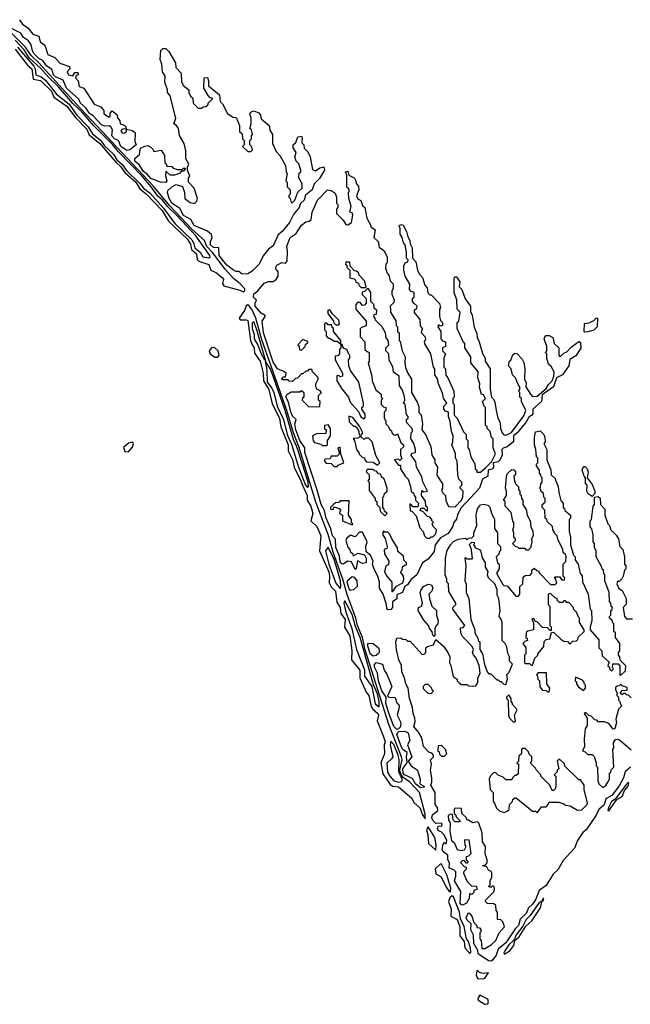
# Model space of a CAD drawing. Extents: x 2769579 to 2883812, y 684207 to 828660.
# Tile 304 of 505: x 2825336 to 2829430, y 749097 to 755694. Entities that reach past the tile are written whole.
import ezdxf

# ---------------------------------------------------------------- set-up
doc = ezdxf.new("R2010")
doc.units = 0

msp = doc.modelspace()

# ---------------------------------------------------------------- linework, layer by layer
at = {"layer": '0CON02XD'}
for points in [[(2825305.3, 755495.3), (2825388.2, 755388.2), (2825417.8, 755365), (2825426, 755296), (2825475, 755287.1), (2825549.5, 755215), (2825565, 755173.8), (2825651.4, 755115), (2825709.6, 755039.6), (2825785, 754960.8), (2825802, 754922), (2825873.1, 754865), (2825979.7, 754739.7), (2826015, 754708.1), (2826040.8, 754670.8), (2826115.5, 754605), (2826141.5, 754561.5), (2826187.1, 754525), (2826291.1, 754415), (2826334.5, 754344.5), (2826459.4, 754225), (2826480.9, 754190.9), (2826487.5, 754155), (2826520.8, 754125), (2826526.1, 754086.1), (2826536.2, 754076.2), (2826604.1, 754054.1), (2826618, 754015), (2826655, 753998), (2826696, 753965), (2826702.5, 753955), (2826696, 753925), (2826705, 753910), (2826812.5, 753882.5), (2826835, 753870), (2826845, 753880), (2826845, 753890), (2826813.8, 753925), (2826769.4, 753959.4), (2826712.9, 754022.9), (2826627.8, 754135), (2826590, 754175), (2826574.5, 754214.5), (2826490.9, 754290.9), (2826339.3, 754449.3), (2826230.6, 754580.6), (2825715, 755129.6), (2825465, 755403.8), (2825412.9, 755452.9), (2825375, 755509.4), (2825190.6, 755690.6)], [(2825333.9, 755693.9), (2825354.5, 755664.5), (2825389.7, 755639.7), (2825425, 755596.7), (2825463.3, 755583.3), (2825473.3, 755545), (2825503.8, 755523.8), (2825525, 755460), (2825571.2, 755441.2), (2825605, 755402.5), (2825669.3, 755379.3), (2825672.5, 755365), (2825653.3, 755345), (2825662.5, 755325), (2825691.7, 755318.3), (2825705, 755340), (2825725, 755340), (2825727.5, 755325), (2825711.7, 755318.3), (2825710, 755305), (2825727.5, 755285), (2825735, 755246.7), (2825766, 755236), (2825835, 755127.5), (2825879.3, 755109.3), (2825900, 755085), (2825900, 755065), (2825913.9, 755053.9), (2825935, 755040), (2825941.7, 755048.3), (2825943, 755067), (2825955, 755082.5), (2825988.3, 755058.3), (2825993, 755033), (2826007, 755017), (2826010, 754995), (2826037, 754987), (2826047, 754977), (2826050, 754960), (2826035, 754962.5), (2826021.7, 754958.3), (2826013.3, 754946.7), (2826025, 754933.3), (2826040, 754935), (2826052.5, 754945), (2826050, 754960), (2826091.7, 754951.7), (2826110, 754935), (2826107, 754877), (2826117.5, 754855), (2826075, 754822), (2826055, 754818)], [(2826055, 754818), (2826013.3, 754845), (2825997.5, 754885), (2825970.8, 754895), (2825954.4, 754915), (2825957.5, 754955), (2825946.4, 754976.4), (2825935, 754982.5), (2825905, 754981.2), (2825885, 754990), (2825828.8, 755048.8), (2825803.8, 755065), (2825782.1, 755102.1), (2825742.5, 755135), (2825732.5, 755162.5), (2825650, 755235), (2825627.7, 755287.7), (2825575, 755310.4), (2825562.1, 755325), (2825550.7, 755360.7), (2825515, 755384.4), (2825490.8, 755420.8), (2825465, 755433.1), (2825433.1, 755465), (2825421.5, 755485), (2825412.2, 755525), (2825395, 755552), (2825361.2, 755575), (2825343.1, 755603.1), (2825263.8, 755643.8)], [(2826605, 754097.5), (2826612.5, 754105), (2826610, 754115), (2826516.9, 754245), (2826395, 754377.5), (2826329.6, 754439.6), (2826292.9, 754485), (2826261.2, 754511.2), (2826217.5, 754575), (2826156.8, 754645), (2825997.4, 754807.4), (2825960.5, 754855), (2825832.4, 754982.4), (2825755, 755073.3), (2825692.8, 755132.8), (2825596.4, 755245), (2825528.4, 755308.4), (2825477.8, 755367.8), (2825398.8, 755438.8), (2825365, 755491.2), (2825305, 755556.9)], [(2825320.9, 755510.9), (2825431.7, 755381.7), (2825440.6, 755365), (2825445, 755324), (2825480.5, 755310.5), (2825508, 755288), (2825583.8, 755193.8), (2825667.2, 755127.2), (2825718.9, 755055), (2825796.1, 754976.1), (2825825, 754929.2), (2825876.7, 754886.7), (2825905, 754848.9), (2825963.9, 754793.9), (2825987.8, 754755), (2826023, 754723), (2826052.6, 754682.6), (2826138.7, 754598.7), (2826165, 754564.4), (2826210.9, 754530.9), (2826300.4, 754430.4), (2826375, 754328.1), (2826489.4, 754219.4), (2826504.4, 754195), (2826510.8, 754165), (2826545.7, 754135.7), (2826563.8, 754105), (2826605, 754097.5)], [(2826828, 753988), (2826805, 754007.5), (2826785, 754006.7), (2826770, 754015), (2826725, 754050), (2826673.1, 754115), (2826671.2, 754165), (2826635, 754167.3), (2826614.6, 754185), (2826614.6, 754205), (2826625.7, 754235), (2826622, 754255), (2826595, 754277.5), (2826505, 754316), (2826484.1, 754354.1), (2826435, 754381.5), (2826409.4, 754429.4), (2826355, 754464.6), (2826337.1, 754495), (2826327.1, 754535), (2826329.7, 754550.3), (2826355, 754573.8), (2826385, 754590), (2826426.4, 754576.4), (2826440, 754535), (2826444, 754495), (2826479.3, 754469.3), (2826507, 754463), (2826523, 754477), (2826528.8, 754495), (2826505.7, 754565.7), (2826467.5, 754605), (2826468.3, 754631.7), (2826476.7, 754645), (2826460, 754685), (2826460, 754705), (2826470, 754725), (2826450.7, 754760.7), (2826450, 754815), (2826438, 754865), (2826408.3, 754918.3), (2826400, 754965), (2826387.5, 754985), (2826370, 754995), (2826383.3, 755035), (2826345, 755183.3), (2826327.5, 755205), (2826326.7, 755225), (2826310, 755275), (2826311.2, 755315), (2826293.8, 755345), (2826290, 755395), (2826277, 755427), (2826283, 755487), (2826295, 755500), (2826315, 755500), (2826335, 755480), (2826380, 755405), (2826383, 755373), (2826417.5, 755335), (2826420, 755275), (2826428.3, 755268.3), (2826430, 755255), (2826470, 755225), (2826470, 755205), (2826481.7, 755181.7), (2826497, 755167), (2826500, 755135), (2826531.7, 755101.7), (2826555, 755100), (2826565, 755110), (2826588.3, 755111.7), (2826600, 755125), (2826600, 755135), (2826630, 755165), (2826611.7, 755171.7), (2826600, 755185), (2826570, 755235), (2826572.5, 755305), (2826595, 755307.5), (2826602.5, 755285), (2826601.7, 755251.7), (2826675, 755190), (2826680, 755145), (2826695, 755130), (2826730, 755065), (2826765, 755040), (2826788.3, 755038.3), (2826810, 754985), (2826810, 754945), (2826828.3, 754928.3), (2826830, 754895), (2826840, 754885), (2826840, 754855), (2826830, 754845), (2826865, 754810), (2826885, 754810), (2826897.5, 754822.5), (2826890, 754845), (2826880, 754855), (2826880, 754885), (2826890, 754895), (2826890, 754915), (2826897.5, 754925), (2826890, 754955), (2826880, 754965), (2826887.5, 754995), (2826887.5, 755035), (2826880, 755065), (2826891.7, 755078.3), (2826905, 755082.5), (2826940, 755070), (2826950, 755055), (2826955, 755030), (2827007.5, 754985), (2827013, 754953), (2827030, 754925), (2827030, 754865), (2827055, 754810), (2827080, 754785), (2827117, 754717), (2827123, 754673), (2827130, 754665), (2827120, 754615), (2827130, 754605), (2827130, 754575), (2827150, 754555), (2827150, 754525), (2827140, 754515), (2827140, 754505), (2827150, 754495), (2827155, 754470), (2827165, 754470), (2827180, 754485), (2827201.7, 754538.3), (2827230, 754565), (2827230, 754595), (2827207.5, 754635), (2827210, 754665), (2827220, 754675), (2827220, 754685), (2827207, 754727), (2827190, 754745), (2827180, 754775), (2827190, 754805), (2827170, 754835), (2827170, 754855), (2827188.3, 754871.7), (2827200.7, 754909.3), (2827225, 754912.5), (2827230, 754905), (2827228.3, 754868.3), (2827240, 754855), (2827243, 754833), (2827268.3, 754808.3), (2827282.5, 754775), (2827299.3, 754689.3), (2827319.3, 754680.7), (2827349.3, 754700.7), (2827375, 754707.5), (2827380, 754685), (2827345, 754628.8), (2827311.2, 754595), (2827295.8, 754555), (2827251.2, 754518.8), (2827243.8, 754485), (2827218, 754462), (2827210, 754435), (2827171.7, 754388.3), (2827146, 754335), (2827095.4, 754274.6), (2827068.1, 754251.9), (2827035, 754178), (2827003.3, 754156.7), (2826967.6, 754112.4), (2826942.5, 754055), (2826895, 754009.2), (2826865, 753991.9), (2826828, 753988)], [(2826315, 754603.8), (2826280, 754605), (2826215, 754630.6), (2826189.8, 754659.8), (2826165, 754676.5), (2826139.8, 754719.8), (2826107.1, 754745), (2826106.8, 754763.2), (2826138.6, 754791.4), (2826147, 754833), (2826175, 754847.5), (2826195, 754850), (2826215, 754840), (2826230, 754825), (2826235, 754810), (2826285, 754820), (2826307.5, 754785), (2826310, 754735), (2826318.3, 754728.3), (2826321.7, 754711.7), (2826355, 754710), (2826365, 754700), (2826395, 754690), (2826425, 754690), (2826435, 754700), (2826448.3, 754698.3), (2826435, 754680), (2826421.7, 754678.3), (2826407, 754663), (2826373, 754653), (2826345, 754652.5), (2826315, 754680), (2826313, 754647), (2826323.3, 754615), (2826315, 754603.8)], [(2827825, 751742.9), (2827805, 751738.8), (2827797.7, 751747.7), (2827796.2, 751776.2), (2827773.9, 751843.9), (2827747.5, 751885), (2827748.8, 751925), (2827736.2, 751965), (2827712, 752012), (2827702.5, 752045), (2827706.4, 752066.4), (2827687.5, 752105), (2827658.3, 752128.3), (2827657.5, 752165), (2827666.1, 752196.1), (2827635, 752260), (2827615, 752260), (2827585, 752230), (2827555, 752240), (2827530, 752220), (2827523.3, 752205), (2827535, 752160), (2827550, 752145), (2827551.7, 752131.7), (2827570, 752115), (2827571.7, 752101.7), (2827605, 752120), (2827648.3, 752108.3), (2827660, 752085), (2827660, 752055), (2827635, 752050), (2827601.7, 752068.3), (2827591.7, 752018.3), (2827585, 752010), (2827560.7, 752060.7), (2827535, 752066.7), (2827505, 752045.7), (2827495, 752047.1), (2827485, 752060.8), (2827479.1, 752099.1), (2827455, 752157.5), (2827452.7, 752212.7), (2827433.2, 752235), (2827422.2, 752282.2), (2827390, 752355), (2827380, 752405), (2827357.1, 752445), (2827331.2, 752541.2), (2827246.9, 752793.1), (2827247.5, 752825), (2827213.9, 752875), (2827187.9, 752945), (2827181.5, 752985), (2827190, 753015), (2827165, 753038), (2827155, 753058.8), (2827138.5, 753128.5), (2827121.1, 753168.9), (2827127.3, 753182.7), (2827155, 753201.2), (2827215, 753200), (2827225, 753210), (2827240, 753195), (2827240, 753165), (2827231.7, 753158.3), (2827230, 753145), (2827275, 753100), (2827348.3, 753101.7), (2827350, 753135), (2827340, 753145), (2827340, 753175), (2827360, 753195), (2827348.3, 753208.3), (2827330, 753215), (2827322.5, 753235), (2827322.5, 753255), (2827337.5, 753285), (2827337, 753297), (2827300, 753335), (2827295, 753350), (2827275, 753350), (2827265, 753340), (2827255, 753340), (2827235, 753320), (2827225, 753320), (2827198.3, 753291.7), (2827185, 753290), (2827165, 753270), (2827143, 753273), (2827135, 753280), (2827095, 753280), (2827093.3, 753286.7), (2827105, 753300), (2827118.3, 753301.7), (2827122.5, 753325), (2827107.7, 753337.7), (2827065, 753354), (2827035, 753399.2), (2826970.4, 753595), (2826960.8, 753675), (2826982.5, 753705), (2826981.7, 753711.7), (2826955, 753727.5), (2826915, 753774.2), (2826914.5, 753795.5), (2826923.3, 753815), (2826902.5, 753835), (2826905, 753857.5), (2826933, 753877), (2826975, 753927.5), (2827005, 753940), (2827035, 753940), (2827056.4, 753953.6), (2827070, 753975), (2827070, 754005), (2827060, 754015), (2827052.5, 754022.5), (2827052.5, 754035), (2827060.7, 754049.3), (2827093.6, 754066.4), (2827117.5, 754062.5), (2827130, 754075), (2827132.5, 754145), (2827126.1, 754176.1), (2827150, 754235), (2827189.3, 754260.7), (2827225, 754317.5), (2827255, 754340), (2827277, 754343), (2827290, 754355), (2827296.7, 754405), (2827332, 754485), (2827400, 754555), (2827425, 754550), (2827451.7, 754531.7), (2827460, 754505), (2827460, 754465), (2827470, 754455), (2827470, 754435), (2827460, 754425), (2827460, 754395), (2827505, 754350), (2827521.7, 754321.7), (2827535, 754320), (2827560, 754335), (2827570, 754385), (2827565, 754400), (2827550, 754405), (2827557.5, 754445), (2827542.5, 754495), (2827540, 754535), (2827547.5, 754545), (2827538.3, 754568.3), (2827530, 754570), (2827530, 754655), (2827520, 754675), (2827535, 754680), (2827541.7, 754651.7), (2827575, 754637.5), (2827586.1, 754626.1), (2827593, 754593), (2827607, 754577), (2827610, 754555), (2827593, 754513), (2827603.6, 754493.6), (2827623, 754483), (2827635, 754450), (2827650, 754435), (2827662.5, 754365), (2827690, 754315), (2827690, 754305), (2827720, 754285), (2827710, 754235), (2827738.3, 754208.3), (2827745, 754170), (2827776.4, 754146.4), (2827800, 754105), (2827800, 754065), (2827790, 754055), (2827788.3, 754028.3), (2827800, 753995), (2827811.7, 753981.7), (2827820, 753945), (2827840, 753925), (2827840, 753895), (2827830, 753875), (2827830, 753855), (2827847.5, 753815), (2827845, 753800), (2827820, 753775), (2827821.7, 753748.3), (2827822.5, 753735), (2827857, 753677), (2827860, 753645), (2827870, 753635), (2827870, 753605), (2827880, 753595), (2827880, 753545), (2827887, 753537), (2827900, 753475), (2827920, 753435), (2827917.5, 753395), (2827923.6, 753363.6), (2827937.5, 753325), (2827962.5, 753285), (2827962.5, 753195), (2828001.7, 753131.7), (2828011.7, 753101.7), (2828013, 753063), (2828027, 753047), (2828037.5, 752985), (2828032.5, 752945), (2828057.5, 752915), (2828092.5, 752835), (2828100, 752775), (2828120, 752745), (2828120, 752725), (2828137.5, 752695), (2828133, 752643), (2828170, 752585), (2828170, 752555), (2828163, 752543), (2828170, 752525), (2828190, 752505), (2828193, 752473), (2828211.7, 752431.7), (2828255, 752430), (2828297.5, 752475), (2828306.7, 752495), (2828310, 752535), (2828290, 752555), (2828290, 752565), (2828300, 752575), (2828300, 752595), (2828280, 752615), (2828272.5, 752645), (2828270, 752735), (2828258.3, 752758.3), (2828257, 752787), (2828232.5, 752845), (2828240, 752865), (2828242.5, 752905), (2828230, 752935), (2828221.7, 753001.7), (2828210, 753035), (2828210, 753065), (2828191.7, 753071.7), (2828180, 753085), (2828180, 753105), (2828200, 753125), (2828178.3, 753158.3), (2828171.7, 753191.7), (2828143, 753253), (2828137, 753287), (2828120, 753315), (2828120, 753355), (2828110, 753365), (2828092.5, 753455), (2828053, 753523), (2828050, 753535), (2828060, 753555), (2828055, 753570), (2828030, 753595), (2828037.5, 753625), (2828023, 753643), (2828020, 753685), (2827983, 753733), (2827982.5, 753747.5), (2827998.3, 753761.7), (2828000, 753775), (2827981.7, 753791.7), (2827970, 753805), (2827970, 753825), (2827980, 753835), (2827980, 753865), (2827961.7, 753871.7), (2827950, 753885), (2827951.7, 753921.7), (2827920, 753975), (2827912.5, 754015), (2827912.5, 754045), (2827920, 754065), (2827938.3, 754071.7), (2827940, 754085), (2827930, 754095), (2827930, 754135), (2827920, 754185), (2827908.3, 754198.3), (2827900, 754235), (2827887, 754257), (2827887.5, 754295), (2827880, 754315), (2827895, 754322.5), (2827906.1, 754316.1), (2827930, 754275), (2827938.3, 754238.3), (2827952.5, 754215), (2827953, 754193), (2827967.5, 754165), (2827970, 754095), (2827991.7, 754071.7), (2828002.5, 754015), (2828015, 753990), (2828037, 753967), (2828052.5, 753915), (2828067, 753897), (2828073, 753863), (2828085, 753850), (2828095, 753850), (2828151.7, 753791.7), (2828157.5, 753765), (2828150, 753755), (2828150, 753705), (2828158.3, 753678.3), (2828170, 753665), (2828170, 753645), (2828155, 753640), (2828145, 753650), (2828140, 753635), (2828160, 753605), (2828160, 753555), (2828171.7, 753541.7), (2828190, 753535), (2828190, 753505), (2828170, 753495), (2828170, 753475), (2828190, 753455), (2828180, 753425), (2828180, 753365), (2828190, 753355), (2828193, 753313), (2828207.5, 753295), (2828247.5, 753205), (2828250, 753165), (2828240, 753155), (2828240, 753125), (2828250, 753115), (2828250, 753045), (2828270, 753025), (2828311.7, 752931.7), (2828330, 752915), (2828330, 752885), (2828340, 752875), (2828340, 752825), (2828350, 752815), (2828360, 752765), (2828387, 752717), (2828390, 752685), (2828400, 752675), (2828401.7, 752661.7), (2828425, 752662.5), (2828459.3, 752690.7), (2828498.3, 752731.7), (2828526.7, 752785), (2828510, 752825), (2828510, 752885), (2828500, 752895), (2828490, 752935), (2828470, 752955), (2828470, 752965), (2828460, 752975), (2828460, 753095), (2828450, 753105), (2828440, 753135), (2828460, 753155), (2828445, 753180), (2828431.7, 753181.7), (2828418.3, 753231.7), (2828420, 753255), (2828407.5, 753295), (2828410, 753335), (2828360, 753395), (2828360, 753435), (2828320, 753495), (2828320, 753525), (2828311.7, 753531.7), (2828270, 753625), (2828270, 753665), (2828280, 753675), (2828290, 753735), (2828270, 753755), (2828267.5, 753815), (2828250, 753865), (2828248.3, 753961.7), (2828255, 753970), (2828265, 753970), (2828286.4, 753936.4), (2828283, 753903), (2828300, 753885), (2828323, 753823), (2828357.5, 753775), (2828358.3, 753738.3), (2828370, 753715), (2828383, 753633), (2828401.7, 753591.7), (2828402.5, 753565), (2828417.5, 753535), (2828438.3, 753458.3), (2828457, 753427), (2828457.5, 753405), (2828490, 753355), (2828490, 753215), (2828500, 753165), (2828515, 753150), (2828521.7, 753131.7), (2828530, 753075), (2828542.5, 753025), (2828557.5, 752995), (2828560, 752955), (2828570, 752925), (2828581.7, 752911.7), (2828595, 752910), (2828633, 752927), (2828715, 753040), (2828730, 753075), (2828700, 753135), (2828700, 753155), (2828690, 753165), (2828690, 753195), (2828680, 753205), (2828690, 753215), (2828690, 753235), (2828680, 753245), (2828660, 753295), (2828640, 753315), (2828630, 753355), (2828612.5, 753375), (2828620, 753405), (2828628.3, 753411.7), (2828641.7, 753448.3), (2828655, 753460), (2828668.3, 753458.3), (2828705, 753420), (2828717, 753397), (2828722.5, 753355), (2828720, 753285), (2828731.7, 753261.7), (2828730, 753235), (2828760, 753185), (2828775, 753170), (2828805, 753172.5), (2828865, 753222.5), (2828880.7, 753249.3), (2828906.2, 753273.8), (2828917.5, 753305), (2828920, 753335), (2828899.3, 753369.3), (2828882.5, 753385), (2828870, 753425), (2828870, 753455), (2828860, 753465), (2828870, 753475), (2828870, 753505), (2828852.5, 753555), (2828861.7, 753578.3), (2828887, 753577), (2828910, 753565), (2828920, 753525), (2828950, 753495), (2828950, 753445), (2828955, 753440), (2828965, 753440), (2828985, 753460), (2829005, 753467.5), (2829035, 753502.5), (2829085, 753537.5), (2829095, 753530), (2829097.2, 753492.8), (2829065, 753440.8), (2829023.9, 753416.1), (2829017.8, 753375), (2828974.3, 753315), (2828935.9, 753294.1), (2828915, 753234.2), (2828840, 753180), (2828834, 753135), (2828776.7, 753085), (2828776, 753055), (2828770, 753045), (2828750, 753030), (2828729.2, 752995), (2828671.2, 752925), (2828646.7, 752905), (2828646, 752865), (2828605, 752831.2), (2828576.4, 752823.6), (2828567.5, 752815), (2828570.8, 752775), (2828555, 752743.3), (2828545, 752731.2), (2828510, 752725), (2828513.3, 752695), (2828508.8, 752685), (2828477.5, 752675), (2828473.8, 752635), (2828440, 752615)], [(2827655, 753900), (2827660, 753905), (2827647.5, 753945), (2827611.7, 753981.7), (2827608.3, 753998.3), (2827595, 754010), (2827581.7, 754011.7), (2827551.7, 754041.7), (2827548.3, 754068.3), (2827521.7, 754068.3), (2827520, 754055), (2827528.3, 754048.3), (2827530, 754035), (2827550, 754015), (2827550, 753965), (2827578.3, 753958.3), (2827588.3, 753948.3), (2827590, 753935), (2827608.3, 753928.3), (2827610, 753915), (2827625, 753900), (2827655, 753900)], [(2828085, 752220), (2828095, 752230), (2828105, 752230), (2828125, 752250), (2828130, 752275), (2828110, 752295), (2828102.5, 752315), (2828110, 752325), (2828100, 752335), (2828100, 752345), (2828085, 752360), (2828070, 752365), (2828038.3, 752398.3), (2828020, 752405), (2828025, 752420), (2828045, 752420), (2828065, 752400), (2828070, 752405), (2828070, 752425), (2828060, 752435), (2828057, 752467), (2828030, 752505), (2828031.7, 752538.3), (2828045, 752530), (2828070, 752535), (2828038.3, 752598.3), (2828031.7, 752631.7), (2827997.5, 752695), (2827991.7, 752731.7), (2827960, 752775), (2827965, 752790), (2827990, 752795), (2827990, 752815), (2827977.5, 752855), (2827958.3, 752888.3), (2827960, 752925), (2827970, 752935), (2827967.5, 752955), (2827930, 752995), (2827930, 753015), (2827940, 753025), (2827940, 753035), (2827928.3, 753048.3), (2827920, 753115), (2827910, 753125), (2827917.5, 753145), (2827916.4, 753166.4), (2827901.7, 753211.7), (2827883, 753243), (2827880, 753305), (2827841.7, 753331.7), (2827837, 753367), (2827813, 753413), (2827810, 753455), (2827790, 753475), (2827790, 753495), (2827810, 753515), (2827807, 753547), (2827793, 753563), (2827787.5, 753595), (2827767, 753637), (2827721.7, 753681.7), (2827720, 753695), (2827710, 753705), (2827711.7, 753718.3), (2827728.3, 753721.7), (2827730, 753745), (2827711.7, 753761.7), (2827710, 753785), (2827690, 753805), (2827690, 753865), (2827675, 753890), (2827665, 753890), (2827648.3, 753871.7), (2827631.7, 753868.3), (2827631.7, 753851.7), (2827660, 753825), (2827660, 753795), (2827648.3, 753781.7), (2827635, 753780), (2827618.3, 753798.3), (2827601.7, 753798.3), (2827590, 753785), (2827590, 753755), (2827660, 753675), (2827658.3, 753641.7), (2827628.3, 753631.7), (2827618.3, 753621.7), (2827618.3, 753568.3), (2827650, 753535), (2827650, 753485), (2827665, 753470), (2827680, 753465), (2827680, 753405), (2827672.5, 753395), (2827697.5, 753305), (2827700, 753275), (2827723, 753213), (2827760, 753185), (2827760, 753165), (2827770, 753155), (2827760, 753145), (2827760, 753115), (2827775, 753100), (2827790, 753095), (2827790, 753075), (2827780, 753065), (2827780, 753025), (2827790, 753005), (2827790, 752985), (2827808.3, 752968.3), (2827815, 752950), (2827828.3, 752938.3), (2827830, 752925), (2827841.7, 752911.7), (2827855, 752910), (2827868.3, 752918.3), (2827891.7, 752861.7), (2827910, 752845), (2827908.3, 752831.7), (2827890, 752815), (2827890, 752775), (2827897, 752753), (2827885, 752740), (2827875, 752750), (2827850, 752745), (2827875, 752710), (2827888.3, 752708.3), (2827890, 752685), (2827920, 752635), (2827940, 752615), (2827957, 752567), (2827960, 752535), (2827978.3, 752518.3), (2827980, 752505), (2827990, 752495), (2827990, 752475), (2828010, 752455), (2828005, 752430), (2827975, 752430), (2827958.3, 752448.3), (2827951.7, 752448.3), (2827953, 752403), (2827965, 752400), (2827995, 752370), (2828018.3, 752288.3), (2828040, 752265), (2828050, 752235), (2828065, 752220), (2828085, 752220)], [(2828055, 750340), (2828055, 750370), (2828016.4, 750515), (2827950.8, 750585), (2827905, 750619.1), (2827889.2, 750645), (2827885.6, 750665), (2827900, 750735), (2827896.9, 750755), (2827811.4, 750971.4), (2827652.8, 751472.8), (2827635.4, 751555.4), (2827601.1, 751635), (2827588.9, 751685), (2827531.9, 751841.9), (2827502.3, 751945), (2827437, 752127), (2827405, 752243.8), (2827321.8, 752461.8), (2827208.1, 752835), (2827170.8, 752925), (2827128.1, 753075), (2827022.9, 753372.9), (2826958.4, 753548.4), (2826918.9, 753695), (2826895, 753750.6), (2826875, 753776.2), (2826865, 753782.5), (2826855, 753777.5), (2826843.3, 753745), (2826807.5, 753695), (2826815, 753683.3), (2826855, 753683.8), (2826865, 753677.5), (2826884.4, 753544.4), (2826893.8, 753515), (2826908, 753495), (2826910.5, 753460.5), (2826947.5, 753405), (2826968.6, 753325), (2826971.4, 753275), (2827007.1, 753215), (2827029.5, 753119.5), (2827078.1, 753025), (2827085.8, 752965), (2827135.6, 752845), (2827136, 752805), (2827165, 752747.5), (2827177.1, 752695), (2827221.9, 752605), (2827229.1, 752579.1), (2827264.3, 752505), (2827264.2, 752474.2), (2827288.6, 752435), (2827300.8, 752385), (2827287.5, 752335), (2827329.1, 752299.1), (2827355.6, 752235), (2827345.7, 752135), (2827407.8, 751995), (2827414.2, 751965), (2827411.2, 751921.2), (2827424.2, 751894.2), (2827453.3, 751865), (2827462.1, 751792.1), (2827484.2, 751755), (2827488, 751715), (2827517.1, 751675), (2827514.2, 751624.2), (2827550, 751565), (2827563.8, 751465), (2827561.2, 751405), (2827617.5, 751335), (2827617.1, 751285), (2827658.8, 751188.8), (2827676.2, 751165), (2827691.5, 751091.5), (2827703.1, 751073.1), (2827738, 751045), (2827741.2, 751035), (2827733.3, 750995), (2827772, 750895), (2827785.8, 750855), (2827780, 750835), (2827782, 750775), (2827758, 750715), (2827771.7, 750641.7), (2827820, 750570), (2827838.8, 750558.8), (2827875, 750553.3), (2827965, 750478.8), (2827979.5, 750449.5), (2828020.7, 750410.7), (2828035, 750370), (2828055, 750340)], [(2827475, 753650), (2827480, 753655), (2827475, 753680), (2827430, 753725), (2827415, 753750), (2827401.7, 753748.3), (2827402.5, 753725), (2827440, 753675), (2827441.7, 753661.7), (2827455, 753650), (2827475, 753650)], [(2827265, 752560), (2827273, 752567), (2827269.5, 752595), (2827235, 752710), (2827195, 752831.2), (2827171.1, 752881.1), (2827116, 753075), (2827036, 753305), (2827015, 753356), (2826987.5, 753397.5), (2826925, 753616.7), (2826905, 753670), (2826895, 753660), (2826894.4, 753625), (2826907.5, 753585), (2826908.6, 753555), (2826933.1, 753513.1), (2826954, 753455), (2826975, 753420), (2826980, 753420), (2826992.9, 753345), (2826995.5, 753265), (2827025.4, 753225.4), (2827040.6, 753195), (2827061.5, 753105), (2827104.4, 753015), (2827130, 752915), (2827158.9, 752848.9), (2827204.4, 752695), (2827253.1, 752575), (2827265, 752560)], [(2829125, 753600), (2829120, 753605), (2829121.7, 753658.3), (2829155, 753662.5), (2829185, 753677.5), (2829200, 753695), (2829210, 753695), (2829206.7, 753635), (2829185, 753614.3), (2829145, 753603.3), (2829125, 753600)], [(2827645, 753020), (2827651.7, 753028.3), (2827651.7, 753051.7), (2827630, 753085), (2827630, 753095), (2827640, 753105), (2827640, 753125), (2827610, 753265), (2827553.9, 753343.9), (2827542.5, 753375), (2827540, 753415), (2827550, 753425), (2827550, 753445), (2827541.7, 753451.7), (2827530, 753485), (2827511.7, 753491.7), (2827501.7, 753501.7), (2827498.3, 753518.3), (2827490, 753520), (2827490, 753545), (2827440, 753605), (2827440, 753625), (2827431.7, 753631.7), (2827428.3, 753648.3), (2827405, 753650), (2827395, 753660), (2827385, 753660), (2827380, 753655), (2827380, 753615), (2827390, 753605), (2827390, 753575), (2827405, 753560), (2827415, 753560), (2827445, 753540), (2827465, 753540), (2827490, 753520), (2827490, 753495), (2827480, 753485), (2827480, 753455), (2827468.3, 753441.7), (2827451.7, 753438.3), (2827450, 753415), (2827500, 753325), (2827500, 753305), (2827485, 753300), (2827475, 753310), (2827461.7, 753308.3), (2827462.5, 753275), (2827495, 753220), (2827540, 753165), (2827551.7, 753131.7), (2827608.3, 753068.3), (2827623.6, 753033.6), (2827645, 753020)], [(2827225, 753480), (2827250, 753505), (2827251.7, 753518.3), (2827268.3, 753531.7), (2827268.3, 753538.3), (2827235, 753550), (2827200, 753515), (2827210, 753505), (2827211.7, 753481.7), (2827225, 753480)], [(2826645, 753432.5), (2826665, 753433.8), (2826673.9, 753446.1), (2826665.8, 753475), (2826645, 753496), (2826625, 753498), (2826607.1, 753475), (2826612.5, 753455), (2826645, 753432.5)], [(2827625, 752910), (2827637.5, 752925), (2827615, 752970), (2827569.3, 753029.3), (2827541.7, 753038.3), (2827545, 753000), (2827575, 752970), (2827585, 752970), (2827598.3, 752958.3), (2827610, 752935), (2827611.7, 752911.7), (2827625, 752910)], [(2827395, 752840), (2827400, 752845), (2827400, 752875), (2827420, 752905), (2827420, 752955), (2827405, 752980), (2827380, 752975), (2827380, 752955), (2827390, 752945), (2827388.3, 752921.7), (2827325, 752920), (2827300, 752905), (2827303, 752873), (2827311.7, 752861.7), (2827355, 752850), (2827365, 752840), (2827395, 752840)], [(2827735, 752710), (2827750, 752725), (2827723, 752773), (2827700, 752865), (2827675, 752890), (2827655, 752890), (2827645, 752880), (2827625, 752900), (2827615, 752900), (2827605, 752890), (2827571.7, 752888.3), (2827580, 752875), (2827593, 752813), (2827610, 752795), (2827611.7, 752781.7), (2827631.7, 752761.7), (2827648.3, 752758.3), (2827650, 752745), (2827661.7, 752731.7), (2827705, 752730), (2827735, 752710)], [(2828505, 749392.7), (2828495, 749386.7), (2828478.1, 749388.1), (2828410, 749435), (2828408, 749458), (2828380.9, 749505), (2828379.3, 749559.3), (2828360, 749595), (2828363.3, 749635), (2828335, 749660), (2828329.2, 749675), (2828343, 749707), (2828350, 749710), (2828367, 749687), (2828380, 749645), (2828400, 749625), (2828401.7, 749611.7), (2828418.3, 749608.3), (2828427, 749597), (2828427, 749583), (2828420, 749575), (2828420, 749535), (2828430, 749525), (2828435, 749470), (2828455, 749470), (2828495.9, 749494.1), (2828527.5, 749525), (2828550, 749575), (2828587.5, 749615), (2828575, 749650), (2828561.7, 749661.7), (2828540, 749665), (2828540, 749715), (2828530, 749725), (2828528.3, 749758.3), (2828515, 749770), (2828473, 749773), (2828460, 749785), (2828460, 749795), (2828515, 749850), (2828520, 749865), (2828516.7, 749886.7), (2828505, 749890), (2828495, 749880), (2828480, 749885), (2828490, 749895), (2828490, 749925), (2828501.7, 749948.3), (2828502.5, 749975), (2828496.4, 749986.4), (2828480, 749995), (2828468.3, 750018.3), (2828440, 750025), (2828458.3, 750031.7), (2828470, 750045), (2828470, 750065), (2828457.5, 750105), (2828460, 750155), (2828440, 750185), (2828436.7, 750245), (2828415, 750310), (2828405, 750320), (2828373, 750313), (2828345, 750330), (2828335, 750330), (2828328.3, 750348.3), (2828300, 750375), (2828298.3, 750408.3), (2828255, 750410), (2828250, 750405), (2828250, 750375), (2828258.3, 750368.3), (2828261.7, 750351.7), (2828290, 750325), (2828285, 750320), (2828255, 750320), (2828242.5, 750332.5), (2828238.3, 750368.3), (2828225, 750370), (2828208.3, 750361.7), (2828210.7, 750330.7), (2828221.7, 750311.7), (2828220, 750255), (2828230, 750195), (2828250, 750180), (2828270, 750135), (2828295, 750127.5), (2828318.3, 750131.7), (2828330, 750155), (2828323, 750163), (2828320, 750195), (2828325, 750200), (2828348.3, 750198.3), (2828360, 750105), (2828345, 750090), (2828330, 750085), (2828330, 750065), (2828340, 750055), (2828338.3, 750041.7), (2828331.7, 750041.7), (2828315, 750060), (2828301.7, 750058.3), (2828292.5, 750047.5), (2828315, 750020), (2828330, 750015), (2828328.3, 750001.7), (2828313, 749987), (2828312.5, 749975), (2828335, 749920), (2828365, 749890), (2828398.3, 749888.3), (2828400, 749865), (2828381.7, 749858.3), (2828380, 749845), (2828368.3, 749831.7), (2828351.7, 749838.3), (2828350, 749805), (2828332.5, 749775), (2828305, 749761.9), (2828295, 749764.4), (2828288.9, 749775), (2828292.7, 749852.7), (2828251.2, 749925), (2828261.2, 749955), (2828260, 749985), (2828247.7, 749997.7), (2828215, 750008.8), (2828217.5, 750045), (2828206.7, 750065), (2828207.5, 750095), (2828175, 750119.2), (2828168.1, 750135), (2828175, 750170), (2828185, 750180), (2828195, 750170), (2828200, 750195), (2828182.3, 750232.3), (2828162.3, 750252.3), (2828145, 750260), (2828136.2, 750275), (2828145, 750292.5), (2828165, 750290), (2828167.5, 750305), (2828165, 750310), (2828125, 750308.8), (2828108.6, 750325), (2828099.4, 750345), (2828104.5, 750365.5), (2828140, 750395), (2828137.5, 750415), (2828122.5, 750435), (2828121.2, 750515), (2828092.5, 750565), (2828100, 750585), (2828100, 750615), (2828091.2, 750665), (2828097.5, 750705), (2828090, 750735), (2828110, 750755), (2828110, 750765), (2828098.3, 750778.3), (2828080, 750785), (2828044, 750825), (2828031.7, 750881.7), (2828010.7, 750920.7), (2827978.3, 750958.3), (2827988.3, 750991.7), (2827986.2, 751015), (2827973.3, 751045), (2827968.8, 751085), (2827950, 751145), (2827940, 751215), (2827924, 751245), (2827916.2, 751285), (2827898, 751325), (2827896.4, 751366.4), (2827878.8, 751405), (2827861.7, 751471.7), (2827858, 751525), (2827865, 751550), (2827891.7, 751551.7), (2827903, 751543), (2827925, 751540), (2827935, 751530), (2827955, 751530), (2828035, 751440), (2828048.3, 751441.7), (2828060, 751455), (2828060, 751485), (2828070, 751495), (2828110, 751505), (2828125, 751540), (2828176.4, 751496.4), (2828207.5, 751455), (2828220, 751425), (2828217.5, 751385), (2828227, 751367), (2828243, 751293), (2828270, 751275), (2828270, 751265), (2828281.7, 751251.7), (2828295, 751240), (2828335, 751240), (2828345, 751230), (2828375, 751227.5), (2828395, 751230), (2828407, 751253), (2828408.3, 751281.7), (2828422.5, 751315), (2828417, 751367), (2828397, 751417), (2828378.3, 751438.3), (2828372.5, 751455), (2828377.5, 751475), (2828370, 751495), (2828305, 751560), (2828293, 751583), (2828291.7, 751618.3), (2828308.3, 751621.7), (2828320, 751635), (2828240, 751745), (2828240, 751755), (2828260, 751775), (2828260, 751785), (2828213, 751863), (2828210, 751915), (2828200, 751925), (2828200, 751945), (2828187.5, 751975), (2828190, 752085), (2828202.7, 752137.3), (2828223.3, 752175), (2828245, 752197.5), (2828275, 752212.5), (2828325, 752220), (2828335, 752210), (2828345, 752220), (2828368.3, 752221.7), (2828380, 752235), (2828380, 752255), (2828400, 752305), (2828397.5, 752375), (2828405, 752417.5), (2828425, 752442.5), (2828445, 752446.7), (2828475, 752440), (2828488.3, 752428.3), (2828498.3, 752388.3), (2828520, 752345), (2828520, 752285), (2828540, 752255), (2828540, 752185), (2828560, 752165), (2828560, 752135), (2828551.7, 752128.3), (2828548.3, 752111.7), (2828530, 752095), (2828540, 752055), (2828550, 752045), (2828550, 752015), (2828532.5, 751985), (2828575, 751910), (2828583, 751903), (2828605, 751900), (2828665, 751830), (2828678.3, 751831.7), (2828690, 751845), (2828690, 751895), (2828710, 751915), (2828711.7, 751958.3), (2828725, 751970), (2828758.3, 751971.7), (2828770, 751985), (2828770, 752005), (2828785, 752020), (2828803, 752003), (2828815, 752000), (2828820, 751985), (2828895, 751910), (2828925, 751910), (2828938.3, 751921.7), (2828928.3, 751948.3), (2828920, 751955), (2828925, 751960), (2828955, 751960), (2828971.7, 751941.7), (2828988.3, 751941.7), (2828990, 751955), (2828980, 751965), (2828980, 752045), (2828997, 752063), (2829000, 752095), (2828995, 752110), (2828980, 752125), (2828977.5, 752145), (2828943, 752213), (2828940, 752235), (2828920, 752255), (2828920, 752265), (2828910, 752275), (2828908.3, 752298.3), (2828871.7, 752331.7), (2828870, 752345), (2828860, 752355), (2828857, 752407), (2828840, 752425), (2828840, 752445), (2828858.3, 752461.7), (2828860, 752485), (2828850, 752495), (2828848.3, 752518.3), (2828830, 752535), (2828830, 752545), (2828820, 752555), (2828828.3, 752561.7), (2828830, 752585), (2828840, 752595), (2828840, 752625), (2828831.7, 752631.7), (2828830, 752645), (2828820, 752655), (2828820, 752675), (2828800, 752705), (2828800, 752715), (2828810, 752725), (2828810, 752755), (2828800, 752765), (2828797.5, 752815), (2828787.5, 752845), (2828787.5, 752895), (2828795, 752932.5), (2828825, 752940), (2828850, 752915), (2828857, 752897), (2828860, 752865), (2828850, 752855), (2828870, 752815), (2828870, 752745), (2828897, 752677), (2828900, 752645), (2828925, 752620), (2828928.3, 752608.3), (2828947, 752567), (2828950, 752525), (2828963, 752473), (2828980, 752455), (2828980, 752425), (2828988.3, 752418.3), (2828990, 752405), (2829030, 752375), (2829030, 752355), (2829020, 752345), (2829020, 752265), (2829030, 752225), (2829030, 752175), (2829050, 752105), (2829060, 752095), (2829060, 752075), (2829080, 752045), (2829093, 751983), (2829107, 751967), (2829108.3, 751928.3), (2829147.5, 751845), (2829160, 751745), (2829170, 751735), (2829172.5, 751665), (2829160, 751625), (2829160, 751605), (2829218.3, 751538.3), (2829220, 751485), (2829240, 751465), (2829241.7, 751431.7), (2829288.3, 751388.3), (2829280, 751365), (2829288.3, 751358.3), (2829291.7, 751341.7), (2829305, 751330), (2829318.3, 751341.7), (2829310, 751355), (2829311.7, 751378.3), (2829348.3, 751378.3), (2829360, 751365), (2829360, 751305), (2829365, 751300), (2829398.3, 751331.7), (2829400, 751365), (2829361.7, 751401.7), (2829360, 751425), (2829350, 751435), (2829350, 751455), (2829360, 751465), (2829360, 751515), (2829330, 751555), (2829330, 751585), (2829320, 751595), (2829320, 751645), (2829311.7, 751651.7), (2829308.3, 751668.3), (2829290, 751685), (2829290, 751695), (2829300, 751705), (2829300, 751735), (2829308.3, 751741.7), (2829310, 751755), (2829301.7, 751761.7), (2829300, 751785), (2829290, 751795), (2829287.5, 751855), (2829260, 751935), (2829260, 751975), (2829251.7, 751981.7), (2829250, 752005), (2829241.7, 752011.7), (2829240, 752025), (2829200, 752095), (2829200, 752135), (2829190, 752155), (2829190, 752185), (2829180, 752195), (2829180, 752245), (2829171.7, 752281.7), (2829160, 752295), (2829160, 752335), (2829170, 752345), (2829180, 752435), (2829190, 752445), (2829190, 752495), (2829215, 752500), (2829227, 752487), (2829230, 752445), (2829260, 752415), (2829260, 752375), (2829280, 752315), (2829290, 752305), (2829300, 752275), (2829335, 752240), (2829350, 752215), (2829360, 752165), (2829380, 752145), (2829390, 752095), (2829390, 752045), (2829400, 752035), (2829400, 752015), (2829390, 752005), (2829382.5, 751965), (2829373, 751947)], [(2826065, 752799.2), (2826091.3, 752828.7), (2826100, 752855), (2826095, 752862.5), (2826065, 752855.7), (2826031.5, 752828.5), (2826040, 752800), (2826065, 752799.2)], [(2827465, 752700), (2827471.7, 752708.3), (2827510, 752725), (2827490, 752785), (2827485, 752830), (2827470, 752825), (2827480, 752785), (2827465, 752770), (2827425, 752770), (2827418.3, 752751.7), (2827385, 752750), (2827380, 752745), (2827380, 752735), (2827391.7, 752721.7), (2827425, 752720), (2827445, 752700), (2827465, 752700)], [(2827785, 752370), (2827800, 752385), (2827781.7, 752401.7), (2827780, 752415), (2827770, 752425), (2827770, 752495), (2827778.3, 752501.7), (2827781.7, 752518.3), (2827800, 752535), (2827800, 752555), (2827787, 752597), (2827780, 752615), (2827761.7, 752631.7), (2827758.3, 752648.3), (2827741.7, 752651.7), (2827728.3, 752668.3), (2827715, 752670), (2827705, 752680), (2827665, 752680), (2827660, 752665), (2827680, 752645), (2827680, 752615), (2827670, 752605), (2827680, 752595), (2827678.3, 752538.3), (2827720, 752485), (2827720, 752475), (2827730, 752465), (2827730, 752445), (2827750, 752425), (2827751.7, 752401.7), (2827785, 752370)], [(2828745, 752140), (2828735, 752140), (2828725, 752150), (2828685, 752150), (2828675, 752160), (2828661.7, 752161.7), (2828640, 752185), (2828660, 752205), (2828660, 752215), (2828650, 752225), (2828650, 752255), (2828642.5, 752275), (2828650, 752295), (2828650, 752325), (2828643, 752333), (2828631.7, 752391.7), (2828590, 752435), (2828590, 752465), (2828580, 752475), (2828600, 752505), (2828600, 752535), (2828592.5, 752555), (2828600, 752635), (2828605, 752650), (2828635, 752680), (2828648.3, 752678.3), (2828660, 752665), (2828660, 752645), (2828650, 752635), (2828653, 752603), (2828660, 752585), (2828680, 752565), (2828680, 752545), (2828690, 752535), (2828690, 752515), (2828698.3, 752508.3), (2828700, 752485), (2828710, 752475), (2828710, 752445), (2828731.7, 752411.7), (2828737.5, 752375), (2828757.5, 752335), (2828762.5, 752295), (2828776.4, 752266.4), (2828777.5, 752235), (2828767.5, 752215), (2828770, 752195), (2828760, 752155), (2828745, 752140)], [(2829175, 752500), (2829147, 752517), (2829137.5, 752535), (2829140, 752575), (2829130, 752585), (2829130, 752625), (2829120, 752635), (2829107.5, 752675), (2829115, 752700), (2829125, 752700), (2829140, 752685), (2829146.7, 752665), (2829140, 752625), (2829175, 752580), (2829192.5, 752535), (2829191.7, 752518.3), (2829175, 752500)], [(2828440, 752615), (2828419.2, 752555), (2828296.4, 752423.6), (2828272.3, 752377.7), (2828265, 752347.5), (2828246.2, 752325), (2828238, 752295), (2828208.9, 752251.1), (2828158.3, 752221.7), (2828121.2, 752175), (2828115, 752130), (2828075, 752080), (2828035.6, 752054.4), (2827999.2, 751975), (2827958.3, 751941.7), (2827935, 751906.7), (2827916.2, 751893.8), (2827903.3, 751855), (2827865, 751840), (2827865, 751812.5), (2827836.4, 751793.6), (2827835.8, 751755), (2827825, 751742.9)], [(2827565, 752310), (2827570, 752315), (2827560, 752325), (2827560, 752345), (2827540, 752375), (2827545, 752470), (2827485, 752470), (2827475, 752460), (2827453, 752457), (2827441.7, 752448.3), (2827420, 752425), (2827420, 752415), (2827437, 752413), (2827445, 752430), (2827478.3, 752418.3), (2827490, 752405), (2827481.7, 752398.3), (2827480, 752385), (2827500, 752375), (2827500, 752335), (2827565, 752310)], [(2827835, 751860), (2827861.7, 751898.3), (2827905, 751920), (2827912.5, 751945), (2827910, 751965), (2827890, 751995), (2827900, 752005), (2827901.7, 752028.3), (2827915, 752040), (2827928.3, 752041.7), (2827930, 752055), (2827911.7, 752071.7), (2827908.3, 752098.3), (2827871.7, 752131.7), (2827870, 752155), (2827830, 752215), (2827815, 752250), (2827805, 752260), (2827785, 752260), (2827775, 752270), (2827767.5, 752245), (2827787, 752217), (2827800, 752165), (2827798.3, 752151.7), (2827780, 752145), (2827782.5, 752115), (2827810, 752065), (2827808.3, 752041.7), (2827790, 752035), (2827782.5, 751995), (2827797.5, 751965), (2827830, 751925), (2827830, 751865), (2827835, 751860)], [(2827485, 751882.5), (2827490, 751895), (2827487, 751933), (2827465, 752013.3), (2827445, 752076), (2827405, 752160), (2827386.2, 752135), (2827408.1, 752045), (2827455, 751917.5), (2827485, 751882.5)], [(2828595, 751240), (2828607.5, 751275), (2828602.5, 751307.5), (2828618.3, 751321.7), (2828640, 751375), (2828620, 751395), (2828620, 751425), (2828608.3, 751448.3), (2828601.7, 751491.7), (2828590, 751515), (2828570, 751535), (2828570, 751655), (2828561.7, 751681.7), (2828550, 751695), (2828557.5, 751735), (2828547.5, 751815), (2828538.3, 751838.3), (2828537.5, 751875), (2828522.5, 751915), (2828480, 751955), (2828472.5, 751975), (2828477.5, 751997.5), (2828460, 752025), (2828460, 752055), (2828438.3, 752088.3), (2828428.3, 752138.3), (2828390, 752155), (2828390, 752165), (2828380, 752175), (2828388.3, 752188.3), (2828365, 752190), (2828350, 752175), (2828360, 752155), (2828370, 752085), (2828365, 752080), (2828335, 752080), (2828325, 752090), (2828320, 752085), (2828327.5, 752035), (2828320, 751935), (2828330, 751915), (2828330, 751855), (2828347.5, 751815), (2828360, 751675), (2828386.7, 751605), (2828387.5, 751585), (2828410, 751545), (2828410, 751535), (2828420, 751525), (2828420, 751475), (2828440, 751445), (2828453, 751373), (2828470, 751325), (2828481.7, 751311.7), (2828495, 751310), (2828535, 751270), (2828545, 751270), (2828555, 751260), (2828565, 751260), (2828581.7, 751241.7), (2828595, 751240)], [(2827555, 751870), (2827545, 751881.4), (2827530.8, 751925), (2827535, 751937.5), (2827565, 751962.5), (2827578, 751958), (2827596.4, 751933.6), (2827597.5, 751895), (2827575, 751873.8), (2827555, 751870)], [(2828115, 751560), (2828105, 751570), (2828101.7, 751591.7), (2828082.5, 751615), (2828077.5, 751635), (2828045, 751670), (2828007.5, 751735), (2828010, 751755), (2828030, 751765), (2828037.5, 751785), (2828020, 751855), (2828025, 751870), (2828042.5, 751895), (2828075, 751912.5), (2828096.7, 751906.7), (2828107, 751887), (2828100, 751865), (2828080, 751845), (2828082.5, 751815), (2828100, 751765), (2828130, 751735), (2828130, 751705), (2828142.5, 751665), (2828140, 751645), (2828123, 751627), (2828118.3, 751611.7), (2828120, 751565), (2828115, 751560)], [(2829373, 751947), (2829355, 751930), (2829345, 751930), (2829340, 751915), (2829353, 751883), (2829375, 751870), (2829402.5, 751815), (2829401.7, 751778.3), (2829382.5, 751755), (2829390, 751695), (2829405, 751680), (2829445, 751680)], [(2828775, 751370), (2828790, 751415), (2828810, 751435), (2828810, 751445), (2828850, 751495), (2828851.7, 751528.3), (2828865, 751540), (2828890, 751545), (2828901.7, 751588.3), (2828915, 751590), (2828965, 751542.5), (2828985, 751530), (2829008.3, 751528.3), (2829025, 751510), (2829045, 751530), (2829068.3, 751531.7), (2829078.3, 751541.7), (2829081.7, 751558.3), (2829120, 751595), (2829120, 751605), (2829090, 751655), (2829090, 751685), (2829081.7, 751691.7), (2829070, 751725), (2829050, 751745), (2829050, 751755), (2829018.3, 751788.3), (2829005, 751790), (2828995, 751800), (2828985, 751800), (2828975, 751790), (2828955, 751790), (2828940, 751805), (2828940, 751815), (2828925, 751820), (2828895, 751850), (2828880, 751845), (2828880, 751775), (2828890, 751765), (2828890, 751635), (2828900, 751625), (2828898.3, 751601.7), (2828891.7, 751601.7), (2828875, 751620), (2828841.7, 751621.7), (2828805, 751660), (2828791.7, 751661.7), (2828785, 751680), (2828775, 751680), (2828770, 751675), (2828780, 751655), (2828780, 751605), (2828743, 751597), (2828731.7, 751588.3), (2828730, 751555), (2828738.3, 751548.3), (2828740, 751535), (2828721.7, 751528.3), (2828710, 751515), (2828730, 751485), (2828730, 751445), (2828720, 751435), (2828720, 751385), (2828725, 751380), (2828755, 751380), (2828765, 751370), (2828775, 751370)], [(2827745, 751090), (2827747, 751123), (2827735, 751177.5), (2827707.8, 751237.8), (2827619.1, 751555), (2827587, 751627), (2827565, 751708.8), (2827515, 751800), (2827510, 751785), (2827522, 751725), (2827562.5, 751615), (2827594.5, 751474.5), (2827648.3, 751338.3), (2827648.8, 751295), (2827696.2, 751226.2), (2827719.3, 751109.3), (2827745, 751090)], [(2827705, 751428.6), (2827686.7, 751445), (2827668.5, 751505), (2827675, 751516.9), (2827706.2, 751515), (2827741.4, 751485), (2827748.6, 751461.4), (2827742.5, 751447.5), (2827725, 751433.8), (2827705, 751428.6)], [(2827865, 750938.8), (2827845, 750957.5), (2827808.7, 751055), (2827790.7, 751115), (2827793.3, 751155), (2827765, 751197.5), (2827740.6, 751265), (2827736, 751315), (2827715.5, 751355), (2827715.7, 751374.3), (2827725, 751386.2), (2827768.8, 751375), (2827780, 751335), (2827797.6, 751307.6), (2827830, 751225), (2827802.5, 751162.5), (2827810, 751155), (2827852.5, 751152.5), (2827865, 751117.5), (2827879.4, 751099.4), (2827880.8, 751085), (2827866, 751035), (2827889.5, 750989.5), (2827891.2, 750975), (2827886.1, 750953.9), (2827875, 750943.3), (2827865, 750938.8)], [(2828885, 751190), (2828890, 751215), (2828870, 751245), (2828868.3, 751318.3), (2828811.7, 751318.3), (2828800, 751305), (2828808.3, 751298.3), (2828810, 751275), (2828820, 751265), (2828823, 751223), (2828841.7, 751201.7), (2828865, 751200), (2828875, 751190), (2828885, 751190)], [(2828095, 751180), (2828110, 751195), (2828101.7, 751201.7), (2828100, 751215), (2828075, 751240), (2828055, 751240), (2828040, 751225), (2828041.7, 751211.7), (2828071.7, 751181.7), (2828095, 751180)], [(2829115, 751200), (2829130, 751215), (2829130, 751235), (2829121.7, 751241.7), (2829118.3, 751258.3), (2829108.3, 751268.3), (2829061.7, 751288.3), (2829060, 751265), (2829068.3, 751258.3), (2829070, 751245), (2829083.6, 751223.6), (2829115, 751200)], [(2829435, 751150), (2829418.3, 751168.3), (2829405, 751170), (2829395, 751180), (2829385, 751180), (2829375, 751170), (2829361.7, 751181.7), (2829375, 751200), (2829408.3, 751201.7), (2829408.3, 751218.3), (2829375, 751230), (2829365, 751240), (2829355, 751230), (2829341.7, 751228.3), (2829331.7, 751218.3), (2829330, 751205), (2829340, 751185), (2829340, 751165), (2829350, 751155), (2829350, 751135), (2829358.3, 751128.3), (2829370, 751095), (2829350, 751075), (2829333.6, 751006.4), (2829336.7, 750985), (2829327, 750943), (2829315, 750940), (2829285, 750977.5), (2829255, 750990), (2829215, 750990), (2829205, 751000), (2829191.7, 751001.7), (2829168.3, 751028.3), (2829151.7, 751031.7), (2829135, 751050), (2829125, 751050), (2829120, 751045), (2829140, 751015), (2829140, 750965), (2829128.3, 750941.7), (2829120, 750875), (2829122.5, 750825), (2829110, 750795), (2829128.3, 750788.3), (2829145, 750770), (2829175, 750770), (2829187, 750757), (2829200, 750715), (2829200, 750695), (2829210, 750685), (2829213, 750593), (2829220, 750575), (2829245, 750550), (2829266.4, 750563.6), (2829280, 750585), (2829290, 750605), (2829290, 750645), (2829298.3, 750651.7), (2829301.7, 750668.3), (2829320, 750685), (2829312.5, 750805), (2829320, 750815), (2829318.3, 750851.7), (2829330, 750870), (2829345, 750873.3), (2829358.3, 750868.3), (2829435, 750802.5)], [(2828655, 750990), (2828660, 750995), (2828652.5, 751035), (2828670, 751065), (2828670, 751075), (2828640, 751105), (2828640, 751115), (2828630, 751125), (2828630, 751145), (2828615, 751170), (2828600, 751155), (2828600, 751145), (2828610, 751135), (2828612.5, 751035), (2828620, 751015), (2828645, 750990), (2828655, 750990)], [(2828025, 750548), (2828015, 750553.1), (2827990.5, 750575), (2827969.2, 750609.2), (2827915, 750634.7), (2827908, 750645), (2827905.4, 750675), (2827934.2, 750715.8), (2827928.6, 750755), (2827933.6, 750783.6), (2827905, 750803.1), (2827895, 750819.2), (2827865.6, 750905), (2827875.8, 750924.2), (2827917.7, 750927.7), (2827940, 750915), (2827950.6, 750865), (2827935.8, 750835), (2827965.8, 750755), (2827940, 750725), (2827960, 750695), (2828002.5, 750665), (2828021.9, 750605), (2828018, 750575), (2828050, 750555), (2828045, 750552.5), (2828025, 750548)], [(2827875, 750585.6), (2827895, 750590), (2827901.2, 750595), (2827900.6, 750605), (2827878.5, 750655), (2827879.2, 750735), (2827873.8, 750765), (2827845, 750836.7), (2827825, 750860), (2827820, 750835), (2827836.7, 750755), (2827829.5, 750740.5), (2827797.7, 750712.3), (2827803, 750653), (2827817.5, 750625), (2827845, 750594.2), (2827875, 750585.6)], [(2828185, 750760), (2828200, 750775), (2828190, 750805), (2828165, 750830), (2828141.7, 750828.3), (2828140, 750795), (2828148.3, 750788.3), (2828151.7, 750771.7), (2828165, 750760), (2828185, 750760)], [(2828805, 750380), (2828835, 750420), (2828865, 750420), (2828880, 750435), (2828885, 750450), (2828951.7, 750451.7), (2828985, 750440), (2828995, 750430), (2829027, 750427), (2829075, 750397.5), (2829105, 750400), (2829140, 750435), (2829142.5, 750445), (2829120, 750535), (2829120, 750565), (2829095, 750600), (2829085, 750600), (2828991.7, 750691.7), (2828988.3, 750708.3), (2828955, 750740), (2828940, 750725), (2828950, 750675), (2828940, 750665), (2828940, 750655), (2828920, 750635), (2828930, 750625), (2828930, 750555), (2828925, 750540), (2828915, 750530), (2828905, 750530), (2828890, 750565), (2828830, 750625), (2828830, 750635), (2828800, 750665), (2828795, 750680), (2828761.7, 750711.7), (2828770, 750725), (2828770, 750755), (2828751.7, 750771.7), (2828748.3, 750788.3), (2828725, 750810), (2828705, 750810), (2828700, 750805), (2828700, 750775), (2828681.7, 750758.3), (2828680, 750725), (2828670, 750715), (2828680, 750705), (2828678.3, 750641.7), (2828665, 750630), (2828655, 750630), (2828640, 750615), (2828635, 750600), (2828595, 750600), (2828578.3, 750618.3), (2828543, 750633), (2828525, 750650), (2828511.7, 750648.3), (2828491.7, 750628.3), (2828482.5, 750605), (2828490, 750535), (2828510, 750515), (2828510, 750455), (2828520, 750445), (2828531.7, 750411.7), (2828555, 750390), (2828585, 750382.5), (2828605, 750390), (2828617, 750403), (2828620, 750435), (2828640, 750455), (2828641.7, 750468.3), (2828655, 750480), (2828665, 750480), (2828775, 750390), (2828795, 750390), (2828805, 750380)], [(2829430.8, 750685), (2829395.8, 750654.2), (2829384.2, 750615), (2829355, 750560), (2829305.2, 750494.8), (2829266.4, 750473.6), (2829255, 750432.5), (2829219.1, 750400.9), (2829202, 750365), (2829134.5, 750265.5), (2829111.5, 750248.5), (2829076.7, 750193.3), (2829055, 750143.1), (2828980.4, 750059.6), (2828945, 749998.6), (2828912, 749968), (2828865, 749893.1), (2828819.7, 749860.3), (2828795, 749797.5), (2828775, 749768.6), (2828746.8, 749743.2), (2828731.5, 749705), (2828692, 749668), (2828680, 749625), (2828657.9, 749602.1), (2828595, 749509.1), (2828543.6, 749466.4), (2828530.8, 749425), (2828505, 749392.7)], [(2829285, 750393.3), (2829340, 750470), (2829375, 750490), (2829390.8, 750529.2), (2829415, 750557.5), (2829420, 750580), (2829415, 750582.5), (2829405, 750572.5), (2829328.8, 750471.2), (2829304.3, 750455), (2829282.9, 750415), (2829280, 750395), (2829285, 750393.3)], [(2828125, 750130), (2828128.9, 750165), (2828119.2, 750215), (2828075, 750286.7), (2828063.3, 750265), (2828073, 750233), (2828076.2, 750175), (2828125, 750130)], [(2828225, 749850), (2828225.8, 749875), (2828200.8, 749965), (2828165, 750036.7), (2828155, 750036.7), (2828122.5, 750005), (2828125, 749970), (2828161.2, 749951.2), (2828195, 749882.5), (2828215, 749852.5), (2828225, 749850)], [(2828355, 749437.5), (2828360, 749445), (2828357.5, 749472.5), (2828345, 749516.7), (2828332.5, 749535), (2828315, 749617.5), (2828290.3, 749670.3), (2828285.6, 749715), (2828245, 749816.7), (2828235, 749822.5), (2828219.5, 749810.5), (2828210, 749785), (2828228.8, 749735), (2828227.5, 749687.5), (2828270, 749665), (2828286.7, 749615), (2828286.7, 749555), (2828317, 749517), (2828320, 749475), (2828355, 749437.5)], [(2828585, 749433.3), (2828622, 749455), (2828649.1, 749490.9), (2828656.7, 749525), (2828685, 749548.8), (2828730.5, 749619.5), (2828769.4, 749655), (2828827.9, 749742.1), (2828840, 749790), (2828845, 749790), (2828850, 749805), (2828845, 749806.7), (2828840, 749790), (2828815, 749772), (2828757.7, 749692.3), (2828731.1, 749665), (2828710, 749620), (2828665, 749562), (2828651.7, 749528.3), (2828615, 749495.6), (2828588, 749455), (2828582, 749442), (2828585, 749433.3)], [(2828445, 749267.5), (2828455, 749272.5), (2828478.3, 749308.3), (2828443.9, 749303.9), (2828419.2, 749309.2), (2828405, 749322.5), (2828400, 749320), (2828397.5, 749295), (2828405, 749270), (2828445, 749267.5)], [(2828455, 749096.7), (2828475, 749100), (2828480, 749115), (2828475, 749130), (2828421.7, 749158.3), (2828407.5, 749135), (2828410, 749125), (2828455, 749096.7)]]:
    msp.add_lwpolyline(points, dxfattribs=at)

doc.saveas('drawing.dxf')
